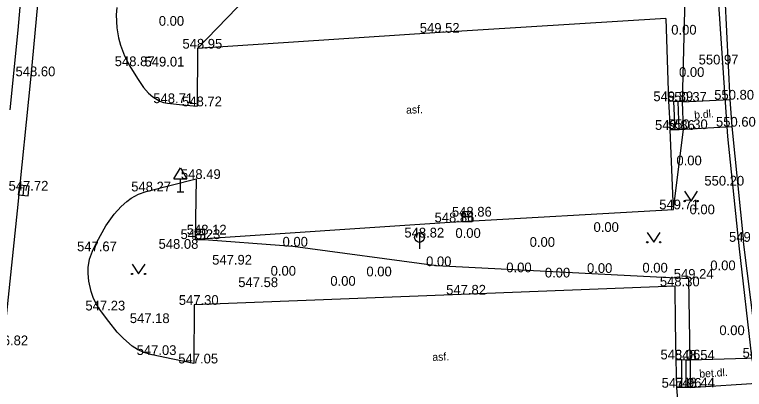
# Model space of a CAD drawing. Extents: x -669393 to -668650, y -1126925 to -1126294.
# Drawn here: x -669294.5 to -669238.3, y -1126512.6 to -1126483.8 of the extents above; entities that cross this region are included whole.
import ezdxf

# ---------------------------------------------------------------- set-up
doc = ezdxf.new("R2010")
doc.units = 0
for name, color, linetype in [('G_Bod_tecka', 7, 'Continuous'), ('G_Bod_vyska', 7, 'Continuous'), ('G_Breh_Teren', 7, 'Continuous'), ('G_Cesty_Schody', 7, 'Continuous'), ('G_Objekty_dopravni', 7, 'Continuous'), ('G_Plochy_zpevnene', 7, 'Continuous'), ('G_Popisy_povrchu', 7, 'Continuous'), ('G_Site-kanalizace', 7, 'Continuous'), ('G_Z_ELsilove_podz_kotovane', 7, 'Continuous'), ('G_Z_SPOJE_podz_kotovane', 7, 'Continuous'), ('G_Zelen-Znacky', 7, 'Continuous')]:
    doc.layers.add(name, color=color, linetype=linetype)

msp = doc.modelspace()

# ---------------------------------------------------------------- linework, layer by layer
at = {"layer": 'G_Bod_tecka'}
for p, q in [((-669282.62, -1126484.63), (-669282.62, -1126484.63)), ((-669262.12, -1126485.17), (-669262.12, -1126485.17)), ((-669243.13, -1126485.31), (-669243.13, -1126485.31)), ((-669280.41, -1126486.39), (-669280.41, -1126486.39)), ((-669285.63, -1126487.74), (-669285.63, -1126487.74)), ((-669283.37, -1126487.77), (-669283.37, -1126487.77)), ((-669240.62, -1126487.61), (-669240.62, -1126487.61)), ((-669293.24, -1126488.52), (-669293.24, -1126488.52)), ((-669242.53, -1126488.57), (-669242.53, -1126488.57)), ((-669239.39, -1126490.32), (-669239.39, -1126490.32)), ((-669282.72, -1126490.59), (-669282.72, -1126490.59)), ((-669280.44, -1126490.83), (-669280.44, -1126490.83)), ((-669244.12, -1126490.44), (-669244.12, -1126490.44)), ((-669243.05, -1126490.48), (-669243.05, -1126490.48)), ((-669242.96, -1126492.59), (-669242.96, -1126492.59)), ((-669239.24, -1126492.4), (-669239.24, -1126492.4)), ((-669243.98, -1126492.65), (-669243.98, -1126492.65)), ((-669242.73, -1126495.38), (-669242.73, -1126495.38)), ((-669280.53, -1126496.43), (-669280.53, -1126496.43)), ((-669240.15, -1126496.94), (-669240.15, -1126496.94)), ((-669293.81, -1126497.33), (-669293.81, -1126497.33)), ((-669284.36, -1126497.39), (-669284.36, -1126497.39)), ((-669243.73, -1126498.77), (-669243.73, -1126498.77)), ((-669259.63, -1126499.33), (-669259.63, -1126499.33)), ((-669241.72, -1126499.15), (-669241.72, -1126499.15)), ((-669260.97, -1126499.77), (-669260.97, -1126499.77)), ((-669280.22, -1126500.71), (-669280.22, -1126500.71)), ((-669263.31, -1126500.94), (-669263.31, -1126500.94)), ((-669259.76, -1126500.97), (-669259.76, -1126500.97)), ((-669249.12, -1126500.51), (-669249.12, -1126500.51)), ((-669280.56, -1126501.06), (-669280.56, -1126501.06)), ((-669238.35, -1126501.27), (-669238.35, -1126501.27)), ((-669288.52, -1126502), (-669288.52, -1126502)), ((-669282.23, -1126501.81), (-669282.23, -1126501.81)), ((-669273.08, -1126501.64), (-669273.08, -1126501.64)), ((-669254.04, -1126501.66), (-669254.04, -1126501.66)), ((-669278.12, -1126503.03), (-669278.12, -1126503.03)), ((-669262.02, -1126503.15), (-669262.02, -1126503.15)), ((-669255.84, -1126503.62), (-669255.84, -1126503.62)), ((-669249.62, -1126503.67), (-669249.62, -1126503.67)), ((-669245.35, -1126503.64), (-669245.35, -1126503.64)), ((-669240.12, -1126503.46), (-669240.12, -1126503.46)), ((-669274, -1126503.88), (-669274, -1126503.88)), ((-669266.62, -1126503.93), (-669266.62, -1126503.93)), ((-669252.87, -1126504.02), (-669252.87, -1126504.02)), ((-669242.55, -1126504.12), (-669242.55, -1126504.12)), ((-669276.11, -1126504.76), (-669276.11, -1126504.76)), ((-669269.4, -1126504.66), (-669269.4, -1126504.66)), ((-669243.6, -1126504.7), (-669243.6, -1126504.7)), ((-669260.09, -1126505.34), (-669260.09, -1126505.34)), ((-669287.89, -1126506.56), (-669287.89, -1126506.56)), ((-669280.67, -1126506.13), (-669280.67, -1126506.13)), ((-669284.61, -1126507.53), (-669284.61, -1126507.53)), ((-669239.42, -1126508.46), (-669239.42, -1126508.46)), ((-669283.92, -1126509.99), (-669283.92, -1126509.99)), ((-669243.54, -1126510.33), (-669243.54, -1126510.33)), ((-669242.46, -1126510.36), (-669242.46, -1126510.36)), ((-669280.71, -1126510.64), (-669280.71, -1126510.64)), ((-669243.47, -1126512.51), (-669243.47, -1126512.51)), ((-669242.45, -1126512.49), (-669242.45, -1126512.49))]:
    msp.add_line(p, q, dxfattribs=at)
at = {"layer": 'G_Breh_Teren'}
for p, q in [((-669280.41, -1126486.39), (-669275.84, -1126481.64)), ((-669243.05, -1126490.48), (-669242.84, -1126482.26)), ((-669243.73, -1126498.77), (-669242.96, -1126492.59)), ((-669242.55, -1126504.12), (-669262, -1126503.12)), ((-669242.46, -1126510.36), (-669242.55, -1126504.12))]:
    msp.add_line(p, q, dxfattribs=at)
for points in [[(-669273.08, -1126501.64), (-669280.6, -1126501.08)], [(-669262, -1126503.12), (-669273.08, -1126501.64)]]:
    msp.add_lwpolyline(points, dxfattribs=at)
at = {"layer": 'G_Cesty_Schody'}
for p, q in [((-669243.71, -1126490.46), (-669244.12, -1126490.44)), ((-669244.12, -1126490.44), (-669243.98, -1126492.65)), ((-669243.38, -1126490.47), (-669243.71, -1126490.46)), ((-669243.62, -1126492.63), (-669243.71, -1126490.46)), ((-669243.05, -1126490.48), (-669243.38, -1126490.47)), ((-669243.29, -1126492.61), (-669243.38, -1126490.47)), ((-669242.96, -1126492.59), (-669243.05, -1126490.48)), ((-669243.29, -1126492.61), (-669242.96, -1126492.59)), ((-669243.98, -1126492.65), (-669243.62, -1126492.63)), ((-669243.62, -1126492.63), (-669243.29, -1126492.61)), ((-669243.54, -1126510.33), (-669243.12, -1126510.34)), ((-669243.12, -1126510.34), (-669243.11, -1126512.5)), ((-669243.12, -1126510.34), (-669242.79, -1126510.35)), ((-669242.79, -1126510.35), (-669242.78, -1126512.5)), ((-669242.79, -1126510.35), (-669242.46, -1126510.36)), ((-669242.46, -1126510.36), (-669242.45, -1126512.49)), ((-669243.11, -1126512.5), (-669243.47, -1126512.51)), ((-669242.78, -1126512.5), (-669243.11, -1126512.5)), ((-669242.45, -1126512.49), (-669242.78, -1126512.5))]:
    msp.add_line(p, q, dxfattribs=at)
at = {"layer": 'G_Objekty_dopravni'}
for points in [[(-669282.23, -1126496.42), (-669281.73, -1126495.57)], [(-669281.73, -1126495.57), (-669281.23, -1126496.42)], [(-669282.23, -1126496.42), (-669281.23, -1126496.42)], [(-669281.73, -1126497.42), (-669281.73, -1126496.42)], [(-669281.98, -1126497.42), (-669281.48, -1126497.42)]]:
    msp.add_lwpolyline(points, dxfattribs=at)
at = {"layer": 'G_Plochy_zpevnene'}
for p, q in [((-669239.97, -1126478.88), (-669239.39, -1126490.32)), ((-669244.33, -1126484.08), (-669262.12, -1126485.17)), ((-669244.33, -1126484.08), (-669244.12, -1126490.44)), ((-669262.12, -1126485.17), (-669280.41, -1126486.39)), ((-669280.41, -1126486.39), (-669280.44, -1126490.83)), ((-669243.05, -1126490.48), (-669239.39, -1126490.32)), ((-669239.39, -1126490.32), (-669239.24, -1126492.4)), ((-669242.96, -1126492.59), (-669239.24, -1126492.4)), ((-669239.24, -1126492.4), (-669238.35, -1126501.27)), ((-669243.73, -1126498.77), (-669243.98, -1126492.65)), ((-669260.97, -1126499.77), (-669243.73, -1126498.77)), ((-669243.6, -1126504.7), (-669260.09, -1126505.34)), ((-669242.46, -1126510.36), (-669237.21, -1126510.2)), ((-669242.45, -1126512.49), (-669236.92, -1126512.14))]:
    msp.add_line(p, q, dxfattribs=at)
for points in [[(-669297.23, -1126526.98), (-669296.85, -1126522.54), (-669295.36, -1126509.24), (-669294.28, -1126498.88), (-669293.24, -1126488.52), (-669292.4, -1126479.65), (-669291.57, -1126470.78)], [(-669286.64, -1126483.21), (-669286.68, -1126483.78), (-669286.63, -1126484.79), (-669286.5, -1126485.55), (-669286.34, -1126486.12), (-669286.04, -1126486.94), (-669285.63, -1126487.74), (-669285.05, -1126488.7), (-669284.58, -1126489.38), (-669284.18, -1126489.82), (-669283.86, -1126490.11), (-669283.32, -1126490.43), (-669283.03, -1126490.53), (-669282.72, -1126490.59), (-669281.58, -1126490.71), (-669280.44, -1126490.83)], [(-669280.71, -1126510.64), (-669282.32, -1126510.32), (-669283.92, -1126509.99), (-669284.54, -1126509.8), (-669285.04, -1126509.56), (-669285.46, -1126509.3), (-669286.13, -1126508.73), (-669286.6, -1126508.23), (-669287.26, -1126507.42), (-669287.89, -1126506.56), (-669288.22, -1126506.04), (-669288.45, -1126505.55), (-669288.61, -1126505.1), (-669288.8, -1126504.3), (-669288.85, -1126503.7), (-669288.83, -1126503.25), (-669288.73, -1126502.61), (-669288.52, -1126502), (-669288.18, -1126501.29), (-669287.48, -1126500.04), (-669286.84, -1126499.15), (-669286.31, -1126498.56), (-669285.87, -1126498.17), (-669285.52, -1126497.91), (-669284.96, -1126497.6), (-669284.36, -1126497.39), (-669282.44, -1126496.91), (-669280.53, -1126496.43)], [(-669280.53, -1126496.43), (-669280.6, -1126501.08)], [(-669280.6, -1126501.08), (-669260.97, -1126499.77)], [(-669237.21, -1126510.2), (-669237.78, -1126505.74), (-669238.35, -1126501.27)], [(-669237.45, -1126526.57), (-669239.66, -1126523), (-669241.8, -1126519.37), (-669242.2, -1126518.61), (-669242.67, -1126517.42), (-669243, -1126516.17), (-669243.31, -1126514.35), (-669243.41, -1126513.43), (-669243.47, -1126512.51), (-669243.51, -1126511.42), (-669243.54, -1126510.33), (-669243.57, -1126507.52), (-669243.6, -1126504.7)], [(-669260.09, -1126505.34), (-669280.67, -1126506.13)], [(-669280.67, -1126506.13), (-669280.71, -1126510.64)]]:
    msp.add_lwpolyline(points, dxfattribs=at)
at = {"layer": 'G_Site-kanalizace'}
for points in [[(-669293.477, -1126497.741), (-669293.399, -1126496.995), (-669294.145, -1126496.918), (-669294.223, -1126497.664)], [(-669260.005, -1126499.704), (-669259.255, -1126499.704), (-669259.255, -1126498.954), (-669260.005, -1126498.954)], [(-669280.595, -1126501.084), (-669279.845, -1126501.084), (-669279.845, -1126500.334), (-669280.595, -1126500.334)]]:
    msp.add_lwpolyline(points, close=True, dxfattribs=at)
for points in [[(-669293.849, -1126497.703), (-669293.771, -1126496.957)], [(-669260.005, -1126499.33), (-669259.255, -1126499.33)], [(-669280.595, -1126500.71), (-669279.845, -1126500.71)], [(-669263.31, -1126500.565), (-669263.31, -1126501.815)]]:
    msp.add_lwpolyline(points, dxfattribs=at)
msp.add_circle((-669263.31, -1126500.94), 0.375, dxfattribs=at)
at = {"layer": 'G_Z_ELsilove_podz_kotovane'}
msp.add_lwpolyline([(-669294.857, -1126491.104), (-669294.238, -1126484.98), (-669293.805, -1126479.917)], dxfattribs=at)
at = {"layer": 'G_Z_SPOJE_podz_kotovane'}
msp.add_lwpolyline([(-669236.4, -1126517.15), (-669237.71, -1126510.13), (-669238.65, -1126501.82), (-669239.55, -1126493.17), (-669240.48, -1126479.55), (-669241.34, -1126450.59), (-669242.66, -1126428.08)], dxfattribs=at)
at = {"layer": 'G_Zelen-Znacky'}
for p, q in [((-669242.88, -1126497.38), (-669242.38, -1126498.13)), ((-669242.38, -1126498.13), (-669241.88, -1126497.38)), ((-669245.76, -1126500.56), (-669245.26, -1126501.31)), ((-669245.26, -1126501.31), (-669244.76, -1126500.56))]:
    msp.add_line(p, q, dxfattribs=at)
for points in [[(-669285.46, -1126503), (-669284.96, -1126503.75)], [(-669284.96, -1126503.75), (-669284.46, -1126503)]]:
    msp.add_lwpolyline(points, dxfattribs=at)
for centre in [(-669242.88, -1126498.13), (-669241.88, -1126498.13), (-669245.761, -1126501.31), (-669244.761, -1126501.31), (-669285.46, -1126503.75), (-669284.46, -1126503.75)]:
    msp.add_circle(centre, 0.05, dxfattribs=at)

# ---------------------------------------------------------------- texts
at = {"layer": 'G_Bod_vyska'}
for s, p in [('0.00', (-669283.4, -1126484.63)), ('549.52', (-669263.286, -1126485.17)), ('0.00', (-669243.91, -1126485.31)), ('548.95', (-669281.576, -1126486.39)), ('548.87', (-669286.794, -1126487.74)), ('550.97', (-669241.798, -1126487.61)), ('549.01', (-669284.496, -1126487.77)), ('548.60', (-669294.439, -1126488.52)), ('0.00', (-669243.31, -1126488.57)), ('549.89', (-669245.288, -1126490.44)), ('550.37', (-669244.236, -1126490.48)), ('550.80', (-669240.597, -1126490.32)), ('548.71', (-669283.822, -1126490.59)), ('548.72', (-669281.604, -1126490.83)), ('549.86', (-669245.16, -1126492.65)), ('550.30', (-669244.167, -1126492.59)), ('550.60', (-669240.461, -1126492.4)), ('0.00', (-669243.51, -1126495.38)), ('548.49', (-669281.696, -1126496.43)), ('550.20', (-669241.357, -1126496.94)), ('547.72', (-669294.974, -1126497.33)), ('548.27', (-669285.524, -1126497.39)), ('549.71', (-669244.834, -1126498.77)), ('548.86', (-669260.808, -1126499.33)), ('0.00', (-669242.5, -1126499.15)), ('548.86', (-669262.148, -1126499.77)), ('0.00', (-669249.9, -1126500.51)), ('548.23', (-669281.724, -1126501.06)), ('548.12', (-669281.242, -1126500.71)), ('548.82', (-669264.474, -1126500.94)), ('0.00', (-669260.54, -1126500.97)), ('0.00', (-669273.86, -1126501.64)), ('0.00', (-669254.82, -1126501.66)), ('549.81', (-669239.454, -1126501.27)), ('547.67', (-669289.698, -1126502)), ('548.08', (-669283.416, -1126501.81)), ('547.92', (-669279.286, -1126503.03)), ('0.00', (-669262.8, -1126503.15)), ('0.00', (-669240.9, -1126503.46)), ('0.00', (-669274.78, -1126503.88)), ('0.00', (-669267.4, -1126503.93)), ('0.00', (-669256.62, -1126503.62)), ('0.00', (-669253.65, -1126504.02)), ('0.00', (-669250.4, -1126503.67)), ('0.00', (-669246.13, -1126503.64)), ('549.24', (-669243.716, -1126504.12)), ('547.58', (-669277.274, -1126504.76)), ('0.00', (-669270.18, -1126504.66)), ('548.30', (-669244.786, -1126504.7)), ('547.82', (-669261.254, -1126505.34)), ('547.30', (-669281.856, -1126506.13)), ('547.23', (-669289.054, -1126506.56)), ('547.18', (-669285.632, -1126507.53)), ('0.00', (-669240.2, -1126508.46)), ('546.82', (-669296.538, -1126509.24)), ('547.03', (-669285.106, -1126509.99)), ('549.06', (-669238.411, -1126510.2)), ('547.05', (-669281.896, -1126510.64)), ('548.06', (-669244.739, -1126510.33)), ('548.54', (-669243.624, -1126510.36)), ('547.96', (-669244.65, -1126512.51)), ('548.44', (-669243.614, -1126512.49))]:
    msp.add_text(s, height=0.75, dxfattribs=at).set_placement(p)
at = {"layer": 'G_Popisy_povrchu'}
for s, rotation, p in [('asf.', 2.1983, (-669264.331, -1126491.41)), ('b.dl.', 4.2466, (-669242.121, -1126491.795)), ('asf.', 2.1983, (-669262.311, -1126510.45)), ('bet.dl.', 3.6215, (-669241.729, -1126511.739))]:
    msp.add_text(s, height=0.6, rotation=rotation, dxfattribs=at).set_placement(p)

doc.saveas('drawing.dxf')
